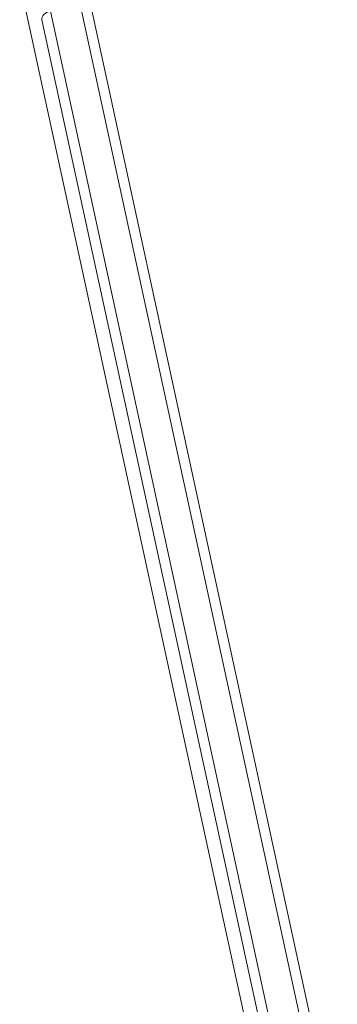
# Model space of a CAD drawing. Header units: inches. Extents: x -433 to 341, y -109 to 237.
# Tile 329 of 335: x 92.0927 to 92.1866, y 19.6962 to 19.9866. Entities that reach past the tile are written whole.
import ezdxf

# ---------------------------------------------------------------- set-up
doc = ezdxf.new("R2010")
doc.units = ezdxf.units.IN
doc.header["$MEASUREMENT"] = 0
doc.layers.add('1_projektowane', color=7, linetype='Continuous', lineweight=5)
doc.layers.add('urzadzenie', color=7, linetype='Continuous', lineweight=5)

# ---------------------------------------------------------------- blocks, each defined once
blk = doc.blocks.new('ddddd')
at = {"layer": 'urzadzenie', "color": 7, "linetype": 'Continuous'}
for p, q in [((74.04305, -7.27186), (74.38484, -7.27186)), ((74.38485, -7.27486), (74.04112, -7.27486)), ((74.04112, -7.28386), (74.38489, -7.28386)), ((74.38774, -7.28686), (74.04305, -7.28686)), ((74.41753, -7.29086), (72.78736, -7.29086))]:
    blk.add_line(p, q, dxfattribs=at)
at = {"layer": 'urzadzenie', "color": 7, "linetype": 'Continuous', "flags": 128}
blk.add_lwpolyline([(74.04112, -7.28386), (74.04116, -7.28445), (74.04127, -7.28501), (74.04145, -7.28553), (74.04169, -7.28599), (74.04198, -7.28636), (74.04232, -7.28664), (74.04268, -7.28681), (74.04305, -7.28686)], dxfattribs=at)

msp = doc.modelspace()

# ---------------------------------------------------------------- block references
at = {"layer": '1_projektowane', "rotation": 282.26876524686}
msp.add_blockref('ddddd', (83.48573, 93.88711), dxfattribs=at)

doc.saveas('drawing.dxf')
